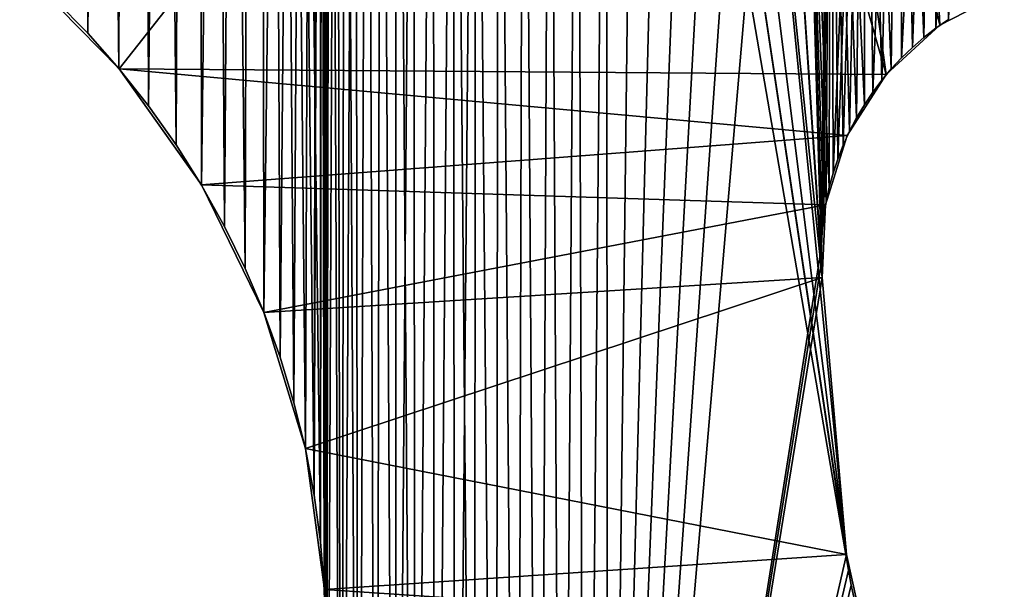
# Model space of a CAD drawing. Header units: millimetres. Extents: x -105 to 105, y -91 to 91.
# Tile 252 of 656: x -91.69 to -86.38, y 62.85 to 65.92. Entities that reach past the tile are written whole.
import ezdxf

# ---------------------------------------------------------------- set-up
doc = ezdxf.new("R2010")
doc.units = ezdxf.units.MM
doc.header["$LTSCALE"] = 22.850203
for name, color, linetype in [('717', 7, 'CONTINUOUS'), ('718', 7, 'CONTINUOUS'), ('743', 7, 'CONTINUOUS'), ('758', 7, 'CONTINUOUS'), ('760', 7, 'CONTINUOUS'), ('761', 7, 'CONTINUOUS'), ('823', 7, 'CONTINUOUS')]:
    doc.layers.add(name, color=color, linetype=linetype)

msp = doc.modelspace()

# ---------------------------------------------------------------- linework, layer by layer
at = {"layer": '717', "linetype": 'CONTINUOUS'}
for points in [[(-90.7432, 89.9018, 7.5), (-90.4709, 64.5822, 7.5), (-90.4018, 90.0474, 7.5), (-90.7432, 89.9018, 7.5)], [(-90.4709, 64.5822, 7.5), (-90.3712, 64.3468, 7.5), (-90.4018, 90.0474, 7.5), (-90.4709, 64.5822, 7.5)], [(-90.0653, 63.1093, 7.5), (-90.0627, 72.6348, 7.5), (-90.4018, 90.0474, 7.5), (-90.0653, 63.1093, 7.5)], [(-90.0992, 63.3613, 7.5), (-90.0653, 63.1093, 7.5), (-90.4018, 90.0474, 7.5), (-90.0992, 63.3613, 7.5)], [(-90.1468, 63.6101, 7.5), (-90.0992, 63.3613, 7.5), (-90.4018, 90.0474, 7.5), (-90.1468, 63.6101, 7.5)], [(-90.2084, 63.8586, 7.5), (-90.1468, 63.6101, 7.5), (-90.4018, 90.0474, 7.5), (-90.2084, 63.8586, 7.5)], [(-90.2834, 64.1049, 7.5), (-90.2084, 63.8586, 7.5), (-90.4018, 90.0474, 7.5), (-90.2834, 64.1049, 7.5)], [(-90.3712, 64.3468, 7.5), (-90.2834, 64.1049, 7.5), (-90.4018, 90.0474, 7.5), (-90.3712, 64.3468, 7.5)], [(-91.076, 89.7396, 7.5), (-90.8437, 65.2489, 7.5), (-90.7432, 89.9018, 7.5), (-91.076, 89.7396, 7.5)], [(-90.8437, 65.2489, 7.5), (-90.7065, 65.0318, 7.5), (-90.7432, 89.9018, 7.5), (-90.8437, 65.2489, 7.5)], [(-90.5821, 64.8096, 7.5), (-90.4709, 64.5822, 7.5), (-90.7432, 89.9018, 7.5), (-90.5821, 64.8096, 7.5)], [(-90.7065, 65.0318, 7.5), (-90.5821, 64.8096, 7.5), (-90.7432, 89.9018, 7.5), (-90.7065, 65.0318, 7.5)], [(-91.4011, 89.5604, 7.5), (-91.1515, 65.6607, 7.5), (-91.076, 89.7396, 7.5), (-91.4011, 89.5604, 7.5)], [(-91.1515, 65.6607, 7.5), (-90.9924, 65.4591, 7.5), (-91.076, 89.7396, 7.5), (-91.1515, 65.6607, 7.5)], [(-90.9924, 65.4591, 7.5), (-90.8437, 65.2489, 7.5), (-91.076, 89.7396, 7.5), (-90.9924, 65.4591, 7.5)], [(-91.4971, 66.0324, 7.5), (-91.3197, 65.8519, 7.5), (-91.4011, 89.5604, 7.5), (-91.4971, 66.0324, 7.5)], [(-91.3197, 65.8519, 7.5), (-91.1515, 65.6607, 7.5), (-91.4011, 89.5604, 7.5), (-91.3197, 65.8519, 7.5)], [(-90.0448, 62.8536, 7.5), (-90.0627, 72.6348, 7.5), (-90.0653, 63.1093, 7.5), (-90.0448, 62.8536, 7.5)], [(-90.056, 72.4395, 7.5), (-90.0627, 72.6348, 7.5), (-90.0448, 62.8536, 7.5), (-90.056, 72.4395, 7.5)], [(-90.0397, 72.2478, 7.5), (-90.056, 72.4395, 7.5), (-90.0448, 62.8536, 7.5), (-90.0397, 72.2478, 7.5)], [(-90.0376, 62.5961, 7.5), (-90.0397, 72.2478, 7.5), (-90.0448, 62.8536, 7.5), (-90.0376, 62.5961, 7.5)], [(-90.0138, 72.0595, 7.5), (-90.0397, 72.2478, 7.5), (-90.0376, 62.5961, 7.5), (-90.0138, 72.0595, 7.5)], [(-89.9523, 58.0235, 7.5), (-90.0138, 72.0595, 7.5), (-90.0376, 62.5961, 7.5), (-89.9523, 58.0235, 7.5)], [(-89.9784, 71.8748, 7.5), (-90.0138, 72.0595, 7.5), (-89.9523, 58.0235, 7.5), (-89.9784, 71.8748, 7.5)], [(-89.9335, 71.6934, 7.5), (-89.9784, 71.8748, 7.5), (-89.9523, 58.0235, 7.5), (-89.9335, 71.6934, 7.5)], [(-89.86, 57.9421, 7.5), (-89.9335, 71.6934, 7.5), (-89.9523, 58.0235, 7.5), (-89.86, 57.9421, 7.5)], [(-89.879, 71.5156, 7.5), (-89.9335, 71.6934, 7.5), (-89.86, 57.9421, 7.5), (-89.879, 71.5156, 7.5)], [(-89.8146, 71.3408, 7.5), (-89.879, 71.5156, 7.5), (-89.86, 57.9421, 7.5), (-89.8146, 71.3408, 7.5)], [(-89.7629, 57.8652, 7.5), (-89.8146, 71.3408, 7.5), (-89.86, 57.9421, 7.5), (-89.7629, 57.8652, 7.5)], [(-89.7397, 71.1676, 7.5), (-89.8146, 71.3408, 7.5), (-89.7629, 57.8652, 7.5), (-89.7397, 71.1676, 7.5)], [(-89.6618, 57.7934, 7.5), (-89.7397, 71.1676, 7.5), (-89.7629, 57.8652, 7.5), (-89.6618, 57.7934, 7.5)], [(-89.6546, 70.9969, 7.5), (-89.7397, 71.1676, 7.5), (-89.6618, 57.7934, 7.5), (-89.6546, 70.9969, 7.5)], [(-89.5576, 57.7273, 7.5), (-89.6546, 70.9969, 7.5), (-89.6618, 57.7934, 7.5), (-89.5576, 57.7273, 7.5)], [(-89.5604, 70.8304, 7.5), (-89.6546, 70.9969, 7.5), (-89.5576, 57.7273, 7.5), (-89.5604, 70.8304, 7.5)], [(-89.4578, 70.6693, 7.5), (-89.5604, 70.8304, 7.5), (-89.5576, 57.7273, 7.5), (-89.4578, 70.6693, 7.5)], [(-89.4511, 57.6674, 7.5), (-89.4578, 70.6693, 7.5), (-89.5576, 57.7273, 7.5), (-89.4511, 57.6674, 7.5)], [(-89.3476, 70.5151, 7.5), (-89.4578, 70.6693, 7.5), (-89.4511, 57.6674, 7.5), (-89.3476, 70.5151, 7.5)], [(-89.3432, 57.6144, 7.5), (-89.3476, 70.5151, 7.5), (-89.4511, 57.6674, 7.5), (-89.3432, 57.6144, 7.5)], [(-89.2306, 70.3692, 7.5), (-89.3476, 70.5151, 7.5), (-89.233, 57.5679, 7.5), (-89.2306, 70.3692, 7.5)], [(-89.233, 57.5679, 7.5), (-89.3476, 70.5151, 7.5), (-89.3432, 57.6144, 7.5), (-89.233, 57.5679, 7.5)], [(-89.1201, 57.5272, 7.5), (-89.2306, 70.3692, 7.5), (-89.233, 57.5679, 7.5), (-89.1201, 57.5272, 7.5)], [(-89.105, 70.2298, 7.5), (-89.2306, 70.3692, 7.5), (-89.1201, 57.5272, 7.5), (-89.105, 70.2298, 7.5)], [(-89.0044, 57.4925, 7.5), (-89.105, 70.2298, 7.5), (-89.1201, 57.5272, 7.5), (-89.0044, 57.4925, 7.5)], [(-88.9704, 70.0958, 7.5), (-89.105, 70.2298, 7.5), (-89.0044, 57.4925, 7.5), (-88.9704, 70.0958, 7.5)], [(-88.8859, 57.4637, 7.5), (-88.9704, 70.0958, 7.5), (-89.0044, 57.4925, 7.5), (-88.8859, 57.4637, 7.5)], [(-88.828, 69.9682, 7.5), (-88.9704, 70.0958, 7.5), (-88.8859, 57.4637, 7.5), (-88.828, 69.9682, 7.5)], [(-88.7647, 57.4408, 7.5), (-88.828, 69.9682, 7.5), (-88.8859, 57.4637, 7.5), (-88.7647, 57.4408, 7.5)], [(-88.679, 69.8483, 7.5), (-88.828, 69.9682, 7.5), (-88.7647, 57.4408, 7.5), (-88.679, 69.8483, 7.5)], [(-88.6406, 57.4238, 7.5), (-88.679, 69.8483, 7.5), (-88.7647, 57.4408, 7.5), (-88.6406, 57.4238, 7.5)], [(-88.5246, 69.7369, 7.5), (-88.679, 69.8483, 7.5), (-88.6406, 57.4238, 7.5), (-88.5246, 69.7369, 7.5)], [(-88.5138, 57.4128, 7.5), (-88.5246, 69.7369, 7.5), (-88.6406, 57.4238, 7.5), (-88.5138, 57.4128, 7.5)], [(-88.3662, 69.6352, 7.5), (-88.5246, 69.7369, 7.5), (-88.5138, 57.4128, 7.5), (-88.3662, 69.6352, 7.5)], [(-88.3662, 69.6352, 7.5), (-88.5138, 57.4128, 7.5), (-87.2185, 62.9564, 7.5), (-88.3662, 69.6352, 7.5)], [(-88.2037, 69.5435, 7.5), (-88.3662, 69.6352, 7.5), (-87.2185, 62.9564, 7.5), (-88.2037, 69.5435, 7.5)], [(-88.0342, 69.4599, 7.5), (-88.2037, 69.5435, 7.5), (-87.229, 63.0402, 7.5), (-88.0342, 69.4599, 7.5)], [(-87.229, 63.0402, 7.5), (-88.2037, 69.5435, 7.5), (-87.2185, 62.9564, 7.5), (-87.229, 63.0402, 7.5)], [(-87.8588, 69.3848, 7.5), (-88.0342, 69.4599, 7.5), (-87.229, 63.0402, 7.5), (-87.8588, 69.3848, 7.5)], [(-87.6791, 69.3188, 7.5), (-87.8588, 69.3848, 7.5), (-87.3598, 64.5345, 7.5), (-87.6791, 69.3188, 7.5)], [(-87.8588, 69.3848, 7.5), (-87.229, 63.0402, 7.5), (-87.3598, 64.5345, 7.5), (-87.8588, 69.3848, 7.5)], [(-87.4967, 69.2625, 7.5), (-87.6791, 69.3188, 7.5), (-87.3639, 64.6188, 7.5), (-87.4967, 69.2625, 7.5)], [(-87.3639, 64.6188, 7.5), (-87.6791, 69.3188, 7.5), (-87.3598, 64.5345, 7.5), (-87.3639, 64.6188, 7.5)], [(-87.3131, 69.2164, 7.5), (-87.4967, 69.2625, 7.5), (-87.3226, 65.0208, 7.5), (-87.3131, 69.2164, 7.5)], [(-87.3226, 65.0208, 7.5), (-87.4967, 69.2625, 7.5), (-87.3391, 64.9431, 7.5), (-87.3226, 65.0208, 7.5)], [(-87.3391, 64.9431, 7.5), (-87.4967, 69.2625, 7.5), (-87.3516, 64.8639, 7.5), (-87.3391, 64.9431, 7.5)], [(-87.3516, 64.8639, 7.5), (-87.4967, 69.2625, 7.5), (-87.3598, 64.7835, 7.5), (-87.3516, 64.8639, 7.5)], [(-87.3598, 64.7835, 7.5), (-87.4967, 69.2625, 7.5), (-87.364, 64.7018, 7.5), (-87.3598, 64.7835, 7.5)], [(-87.364, 64.7018, 7.5), (-87.4967, 69.2625, 7.5), (-87.3639, 64.6188, 7.5), (-87.364, 64.7018, 7.5)], [(-87.3019, 65.0973, 7.5), (-87.3131, 69.2164, 7.5), (-87.3226, 65.0208, 7.5), (-87.3019, 65.0973, 7.5)], [(-87.1297, 69.181, 7.5), (-87.3131, 69.2164, 7.5), (-87.1331, 65.466, 7.5), (-87.1297, 69.181, 7.5)], [(-87.1331, 65.466, 7.5), (-87.3131, 69.2164, 7.5), (-87.1749, 65.3953, 7.5), (-87.1331, 65.466, 7.5)], [(-87.1749, 65.3953, 7.5), (-87.3131, 69.2164, 7.5), (-87.213, 65.3225, 7.5), (-87.1749, 65.3953, 7.5)], [(-87.213, 65.3225, 7.5), (-87.3131, 69.2164, 7.5), (-87.2471, 65.2481, 7.5), (-87.213, 65.3225, 7.5)], [(-87.2471, 65.2481, 7.5), (-87.3131, 69.2164, 7.5), (-87.2768, 65.1729, 7.5), (-87.2471, 65.2481, 7.5)], [(-87.2768, 65.1729, 7.5), (-87.3131, 69.2164, 7.5), (-87.3019, 65.0973, 7.5), (-87.2768, 65.1729, 7.5)], [(-87.0879, 65.5339, 7.5), (-87.1297, 69.181, 7.5), (-87.1331, 65.466, 7.5), (-87.0879, 65.5339, 7.5)], [(-86.9435, 69.156, 7.5), (-87.1297, 69.181, 7.5), (-86.9885, 65.6595, 7.5), (-86.9435, 69.156, 7.5)], [(-86.9885, 65.6595, 7.5), (-87.1297, 69.181, 7.5), (-87.0397, 65.5985, 7.5), (-86.9885, 65.6595, 7.5)], [(-87.0397, 65.5985, 7.5), (-87.1297, 69.181, 7.5), (-87.0879, 65.5339, 7.5), (-87.0397, 65.5985, 7.5)], [(-86.9333, 65.7182, 7.5), (-86.9435, 69.156, 7.5), (-86.9885, 65.6595, 7.5), (-86.9333, 65.7182, 7.5)], [(-86.7539, 69.141, 7.5), (-86.9435, 69.156, 7.5), (-86.8119, 65.8279, 7.5), (-86.7539, 69.141, 7.5)], [(-86.8119, 65.8279, 7.5), (-86.9435, 69.156, 7.5), (-86.8742, 65.7745, 7.5), (-86.8119, 65.8279, 7.5)], [(-86.8742, 65.7745, 7.5), (-86.9435, 69.156, 7.5), (-86.9333, 65.7182, 7.5), (-86.8742, 65.7745, 7.5)], [(-86.7468, 65.8781, 7.5), (-86.7539, 69.141, 7.5), (-86.8119, 65.8279, 7.5), (-86.7468, 65.8781, 7.5)], [(-86.6795, 65.9246, 7.5), (-86.7539, 69.141, 7.5), (-86.7468, 65.8781, 7.5), (-86.6795, 65.9246, 7.5)], [(-87.2185, 62.9564, 7.5), (-88.5138, 57.4128, 7.5), (-87.2041, 62.8746, 7.5), (-87.2185, 62.9564, 7.5)], [(-87.2041, 62.8746, 7.5), (-88.5138, 57.4128, 7.5), (-87.1858, 62.7949, 7.5), (-87.2041, 62.8746, 7.5)]]:
    msp.add_3dface(points, dxfattribs=at)
at = {"layer": '718', "linetype": 'CONTINUOUS'}
for points in [[(-90.4018, 90.0474, 2.5), (-90.0526, 90.1761, 2.5), (-90.3712, 64.3468, 2.5), (-90.4018, 90.0474, 2.5)], [(-90.3712, 64.3468, 2.5), (-90.0526, 90.1761, 2.5), (-90.2834, 64.1049, 2.5), (-90.3712, 64.3468, 2.5)], [(-90.2834, 64.1049, 2.5), (-90.0526, 90.1761, 2.5), (-90.2084, 63.8586, 2.5), (-90.2834, 64.1049, 2.5)], [(-90.2084, 63.8586, 2.5), (-90.0526, 90.1761, 2.5), (-90.1468, 63.6101, 2.5), (-90.2084, 63.8586, 2.5)], [(-90.1468, 63.6101, 2.5), (-90.0526, 90.1761, 2.5), (-90.0992, 63.3613, 2.5), (-90.1468, 63.6101, 2.5)], [(-90.0526, 90.1761, 2.5), (-90.0627, 72.6348, 2.5), (-90.0992, 63.3613, 2.5), (-90.0526, 90.1761, 2.5)], [(-90.7432, 89.9018, 2.5), (-90.4018, 90.0474, 2.5), (-90.7065, 65.0318, 2.5), (-90.7432, 89.9018, 2.5)], [(-90.7065, 65.0318, 2.5), (-90.4018, 90.0474, 2.5), (-90.5821, 64.8096, 2.5), (-90.7065, 65.0318, 2.5)], [(-90.5821, 64.8096, 2.5), (-90.4018, 90.0474, 2.5), (-90.4709, 64.5822, 2.5), (-90.5821, 64.8096, 2.5)], [(-90.4709, 64.5822, 2.5), (-90.4018, 90.0474, 2.5), (-90.3712, 64.3468, 2.5), (-90.4709, 64.5822, 2.5)], [(-91.076, 89.7396, 2.5), (-90.7432, 89.9018, 2.5), (-90.9924, 65.4591, 2.5), (-91.076, 89.7396, 2.5)], [(-90.9924, 65.4591, 2.5), (-90.7432, 89.9018, 2.5), (-90.8437, 65.2489, 2.5), (-90.9924, 65.4591, 2.5)], [(-90.8437, 65.2489, 2.5), (-90.7432, 89.9018, 2.5), (-90.7065, 65.0318, 2.5), (-90.8437, 65.2489, 2.5)], [(-91.4011, 89.5604, 2.5), (-91.076, 89.7396, 2.5), (-91.3197, 65.8519, 2.5), (-91.4011, 89.5604, 2.5)], [(-91.3197, 65.8519, 2.5), (-91.076, 89.7396, 2.5), (-91.1515, 65.6607, 2.5), (-91.3197, 65.8519, 2.5)], [(-91.1515, 65.6607, 2.5), (-91.076, 89.7396, 2.5), (-90.9924, 65.4591, 2.5), (-91.1515, 65.6607, 2.5)], [(-91.4971, 66.0324, 2.5), (-91.4011, 89.5604, 2.5), (-91.3197, 65.8519, 2.5), (-91.4971, 66.0324, 2.5)], [(-90.0992, 63.3613, 2.5), (-90.0627, 72.6348, 2.5), (-90.0653, 63.1093, 2.5), (-90.0992, 63.3613, 2.5)], [(-90.0627, 72.6348, 2.5), (-90.056, 72.4395, 2.5), (-90.0653, 63.1093, 2.5), (-90.0627, 72.6348, 2.5)], [(-90.0653, 63.1093, 2.5), (-90.056, 72.4395, 2.5), (-90.0448, 62.8536, 2.5), (-90.0653, 63.1093, 2.5)], [(-90.056, 72.4395, 2.5), (-90.0397, 72.2478, 2.5), (-90.0448, 62.8536, 2.5), (-90.056, 72.4395, 2.5)], [(-90.0448, 62.8536, 2.5), (-90.0397, 72.2478, 2.5), (-90.0376, 62.5961, 2.5), (-90.0448, 62.8536, 2.5)], [(-90.0397, 72.2478, 2.5), (-90.0138, 72.0595, 2.5), (-90.0376, 62.5961, 2.5), (-90.0397, 72.2478, 2.5)], [(-90.0138, 72.0595, 2.5), (-89.9784, 71.8748, 2.5), (-90.0389, 58.1086, 2.5), (-90.0138, 72.0595, 2.5)], [(-90.0376, 62.5961, 2.5), (-90.0138, 72.0595, 2.5), (-90.0389, 58.1086, 2.5), (-90.0376, 62.5961, 2.5)], [(-90.0389, 58.1086, 2.5), (-89.9784, 71.8748, 2.5), (-89.9523, 58.0235, 2.5), (-90.0389, 58.1086, 2.5)], [(-89.9784, 71.8748, 2.5), (-89.9335, 71.6934, 2.5), (-89.9523, 58.0235, 2.5), (-89.9784, 71.8748, 2.5)], [(-89.9335, 71.6934, 2.5), (-89.879, 71.5156, 2.5), (-89.9523, 58.0235, 2.5), (-89.9335, 71.6934, 2.5)], [(-89.9523, 58.0235, 2.5), (-89.879, 71.5156, 2.5), (-89.86, 57.9421, 2.5), (-89.9523, 58.0235, 2.5)], [(-89.879, 71.5156, 2.5), (-89.8146, 71.3408, 2.5), (-89.86, 57.9421, 2.5), (-89.879, 71.5156, 2.5)], [(-89.86, 57.9421, 2.5), (-89.8146, 71.3408, 2.5), (-89.7629, 57.8652, 2.5), (-89.86, 57.9421, 2.5)], [(-89.8146, 71.3408, 2.5), (-89.7397, 71.1676, 2.5), (-89.7629, 57.8652, 2.5), (-89.8146, 71.3408, 2.5)], [(-89.7629, 57.8652, 2.5), (-89.7397, 71.1676, 2.5), (-89.6618, 57.7934, 2.5), (-89.7629, 57.8652, 2.5)], [(-89.7397, 71.1676, 2.5), (-89.6546, 70.9969, 2.5), (-89.6618, 57.7934, 2.5), (-89.7397, 71.1676, 2.5)], [(-89.6546, 70.9969, 2.5), (-89.5604, 70.8304, 2.5), (-89.6618, 57.7934, 2.5), (-89.6546, 70.9969, 2.5)], [(-89.6618, 57.7934, 2.5), (-89.5604, 70.8304, 2.5), (-89.5576, 57.7273, 2.5), (-89.6618, 57.7934, 2.5)], [(-89.5604, 70.8304, 2.5), (-89.4578, 70.6693, 2.5), (-89.5576, 57.7273, 2.5), (-89.5604, 70.8304, 2.5)], [(-89.5576, 57.7273, 2.5), (-89.4578, 70.6693, 2.5), (-89.4511, 57.6674, 2.5), (-89.5576, 57.7273, 2.5)], [(-89.4578, 70.6693, 2.5), (-89.3476, 70.5151, 2.5), (-89.4511, 57.6674, 2.5), (-89.4578, 70.6693, 2.5)], [(-89.4511, 57.6674, 2.5), (-89.3476, 70.5151, 2.5), (-89.3432, 57.6144, 2.5), (-89.4511, 57.6674, 2.5)], [(-89.3476, 70.5151, 2.5), (-89.2306, 70.3692, 2.5), (-89.3432, 57.6144, 2.5), (-89.3476, 70.5151, 2.5)], [(-89.3432, 57.6144, 2.5), (-89.2306, 70.3692, 2.5), (-89.233, 57.5679, 2.5), (-89.3432, 57.6144, 2.5)], [(-89.233, 57.5679, 2.5), (-89.2306, 70.3692, 2.5), (-89.1201, 57.5272, 2.5), (-89.233, 57.5679, 2.5)], [(-89.2306, 70.3692, 2.5), (-89.105, 70.2298, 2.5), (-89.1201, 57.5272, 2.5), (-89.2306, 70.3692, 2.5)], [(-89.1201, 57.5272, 2.5), (-89.105, 70.2298, 2.5), (-89.0044, 57.4925, 2.5), (-89.1201, 57.5272, 2.5)], [(-89.105, 70.2298, 2.5), (-88.9704, 70.0958, 2.5), (-89.0044, 57.4925, 2.5), (-89.105, 70.2298, 2.5)], [(-89.0044, 57.4925, 2.5), (-88.9704, 70.0958, 2.5), (-88.8859, 57.4637, 2.5), (-89.0044, 57.4925, 2.5)], [(-88.9704, 70.0958, 2.5), (-88.828, 69.9682, 2.5), (-88.8859, 57.4637, 2.5), (-88.9704, 70.0958, 2.5)], [(-88.8859, 57.4637, 2.5), (-88.828, 69.9682, 2.5), (-88.7647, 57.4408, 2.5), (-88.8859, 57.4637, 2.5)], [(-88.828, 69.9682, 2.5), (-88.679, 69.8483, 2.5), (-88.7647, 57.4408, 2.5), (-88.828, 69.9682, 2.5)], [(-88.7647, 57.4408, 2.5), (-88.679, 69.8483, 2.5), (-88.6406, 57.4238, 2.5), (-88.7647, 57.4408, 2.5)], [(-88.679, 69.8483, 2.5), (-88.5246, 69.7369, 2.5), (-88.6406, 57.4238, 2.5), (-88.679, 69.8483, 2.5)], [(-88.6406, 57.4238, 2.5), (-88.5246, 69.7369, 2.5), (-88.5138, 57.4128, 2.5), (-88.6406, 57.4238, 2.5)], [(-88.5246, 69.7369, 2.5), (-88.3662, 69.6352, 2.5), (-88.5138, 57.4128, 2.5), (-88.5246, 69.7369, 2.5)], [(-88.3662, 69.6352, 2.5), (-88.2037, 69.5435, 2.5), (-88.5138, 57.4128, 2.5), (-88.3662, 69.6352, 2.5)], [(-88.2037, 69.5435, 2.5), (-88.0342, 69.4599, 2.5), (-88.5138, 57.4128, 2.5), (-88.2037, 69.5435, 2.5)], [(-88.0342, 69.4599, 2.5), (-87.8588, 69.3848, 2.5), (-88.5138, 57.4128, 2.5), (-88.0342, 69.4599, 2.5)], [(-87.8588, 69.3848, 2.5), (-87.6791, 69.3188, 2.5), (-88.5138, 57.4128, 2.5), (-87.8588, 69.3848, 2.5)], [(-87.6791, 69.3188, 2.5), (-87.4967, 69.2625, 2.5), (-88.5138, 57.4128, 2.5), (-87.6791, 69.3188, 2.5)], [(-88.5138, 57.4128, 2.5), (-87.4967, 69.2625, 2.5), (-87.364, 64.7018, 2.5), (-88.5138, 57.4128, 2.5)], [(-87.4967, 69.2625, 2.5), (-87.3131, 69.2164, 2.5), (-87.364, 64.7018, 2.5), (-87.4967, 69.2625, 2.5)], [(-87.364, 64.7018, 2.5), (-87.3131, 69.2164, 2.5), (-87.3598, 64.7835, 2.5), (-87.364, 64.7018, 2.5)], [(-87.3598, 64.7835, 2.5), (-87.3131, 69.2164, 2.5), (-87.3516, 64.8639, 2.5), (-87.3598, 64.7835, 2.5)], [(-87.3516, 64.8639, 2.5), (-87.3131, 69.2164, 2.5), (-87.3391, 64.9431, 2.5), (-87.3516, 64.8639, 2.5)], [(-87.3391, 64.9431, 2.5), (-87.3131, 69.2164, 2.5), (-87.3226, 65.0208, 2.5), (-87.3391, 64.9431, 2.5)], [(-87.3226, 65.0208, 2.5), (-87.3131, 69.2164, 2.5), (-87.3019, 65.0973, 2.5), (-87.3226, 65.0208, 2.5)], [(-87.3131, 69.2164, 2.5), (-87.1297, 69.181, 2.5), (-87.3019, 65.0973, 2.5), (-87.3131, 69.2164, 2.5)], [(-87.3019, 65.0973, 2.5), (-87.1297, 69.181, 2.5), (-87.2768, 65.1729, 2.5), (-87.3019, 65.0973, 2.5)], [(-87.2768, 65.1729, 2.5), (-87.1297, 69.181, 2.5), (-87.2471, 65.2481, 2.5), (-87.2768, 65.1729, 2.5)], [(-87.2471, 65.2481, 2.5), (-87.1297, 69.181, 2.5), (-87.213, 65.3225, 2.5), (-87.2471, 65.2481, 2.5)], [(-87.213, 65.3225, 2.5), (-87.1297, 69.181, 2.5), (-87.1749, 65.3953, 2.5), (-87.213, 65.3225, 2.5)], [(-87.1749, 65.3953, 2.5), (-87.1297, 69.181, 2.5), (-87.1331, 65.466, 2.5), (-87.1749, 65.3953, 2.5)], [(-87.1331, 65.466, 2.5), (-87.1297, 69.181, 2.5), (-87.0879, 65.5339, 2.5), (-87.1331, 65.466, 2.5)], [(-87.1297, 69.181, 2.5), (-86.9435, 69.156, 2.5), (-87.0879, 65.5339, 2.5), (-87.1297, 69.181, 2.5)], [(-87.0879, 65.5339, 2.5), (-86.9435, 69.156, 2.5), (-87.0397, 65.5985, 2.5), (-87.0879, 65.5339, 2.5)], [(-87.0397, 65.5985, 2.5), (-86.9435, 69.156, 2.5), (-86.9885, 65.6595, 2.5), (-87.0397, 65.5985, 2.5)], [(-86.9885, 65.6595, 2.5), (-86.9435, 69.156, 2.5), (-86.9333, 65.7182, 2.5), (-86.9885, 65.6595, 2.5)], [(-86.9435, 69.156, 2.5), (-86.7539, 69.141, 2.5), (-86.9333, 65.7182, 2.5), (-86.9435, 69.156, 2.5)], [(-86.9333, 65.7182, 2.5), (-86.7539, 69.141, 2.5), (-86.8742, 65.7745, 2.5), (-86.9333, 65.7182, 2.5)], [(-86.8742, 65.7745, 2.5), (-86.7539, 69.141, 2.5), (-86.8119, 65.8279, 2.5), (-86.8742, 65.7745, 2.5)], [(-86.8119, 65.8279, 2.5), (-86.7539, 69.141, 2.5), (-86.7468, 65.8781, 2.5), (-86.8119, 65.8279, 2.5)], [(-86.7539, 69.141, 2.5), (-86.5627, 69.136, 2.5), (-86.7468, 65.8781, 2.5), (-86.7539, 69.141, 2.5)], [(-86.7468, 65.8781, 2.5), (-86.5627, 69.136, 2.5), (-86.6795, 65.9246, 2.5), (-86.7468, 65.8781, 2.5)], [(-87.3639, 64.6188, 2.5), (-88.5138, 57.4128, 2.5), (-87.364, 64.7018, 2.5), (-87.3639, 64.6188, 2.5)], [(-87.3598, 64.5345, 2.5), (-88.5138, 57.4128, 2.5), (-87.3639, 64.6188, 2.5), (-87.3598, 64.5345, 2.5)], [(-87.229, 63.0402, 2.5), (-88.5138, 57.4128, 2.5), (-87.3598, 64.5345, 2.5), (-87.229, 63.0402, 2.5)], [(-88.5138, 57.4128, 2.5), (-87.229, 63.0402, 2.5), (-87.2185, 62.9564, 2.5), (-88.5138, 57.4128, 2.5)], [(-87.2041, 62.8746, 2.5), (-88.5138, 57.4128, 2.5), (-87.2185, 62.9564, 2.5), (-87.2041, 62.8746, 2.5)], [(-87.1858, 62.7949, 2.5), (-88.5138, 57.4128, 2.5), (-87.2041, 62.8746, 2.5), (-87.1858, 62.7949, 2.5)]]:
    msp.add_3dface(points, dxfattribs=at)
at = {"layer": '743', "linetype": 'CONTINUOUS'}
for points in [[(-91.3197, 65.8519, 7.5), (-91.4971, 66.0324, 7.5), (-91.3197, 65.8519, 2.5), (-91.3197, 65.8519, 7.5)], [(-91.4971, 66.0324, 7.5), (-91.4971, 66.0324, 2.5), (-91.3197, 65.8519, 2.5), (-91.4971, 66.0324, 7.5)], [(-91.1515, 65.6607, 7.5), (-91.3197, 65.8519, 7.5), (-91.1515, 65.6607, 2.5), (-91.1515, 65.6607, 7.5)], [(-91.3197, 65.8519, 7.5), (-91.3197, 65.8519, 2.5), (-91.1515, 65.6607, 2.5), (-91.3197, 65.8519, 7.5)], [(-90.9924, 65.4591, 7.5), (-91.1515, 65.6607, 7.5), (-90.9924, 65.4591, 2.5), (-90.9924, 65.4591, 7.5)], [(-91.1515, 65.6607, 7.5), (-91.1515, 65.6607, 2.5), (-90.9924, 65.4591, 2.5), (-91.1515, 65.6607, 7.5)], [(-90.8437, 65.2489, 7.5), (-90.9924, 65.4591, 7.5), (-90.8437, 65.2489, 2.5), (-90.8437, 65.2489, 7.5)], [(-90.9924, 65.4591, 7.5), (-90.9924, 65.4591, 2.5), (-90.8437, 65.2489, 2.5), (-90.9924, 65.4591, 7.5)], [(-90.7065, 65.0318, 7.5), (-90.8437, 65.2489, 7.5), (-90.7065, 65.0318, 2.5), (-90.7065, 65.0318, 7.5)], [(-90.8437, 65.2489, 7.5), (-90.8437, 65.2489, 2.5), (-90.7065, 65.0318, 2.5), (-90.8437, 65.2489, 7.5)], [(-90.5821, 64.8096, 7.5), (-90.7065, 65.0318, 7.5), (-90.5821, 64.8096, 2.5), (-90.5821, 64.8096, 7.5)], [(-90.7065, 65.0318, 7.5), (-90.7065, 65.0318, 2.5), (-90.5821, 64.8096, 2.5), (-90.7065, 65.0318, 7.5)], [(-90.4709, 64.5822, 7.5), (-90.5821, 64.8096, 7.5), (-90.4709, 64.5822, 2.5), (-90.4709, 64.5822, 7.5)], [(-90.5821, 64.8096, 7.5), (-90.5821, 64.8096, 2.5), (-90.4709, 64.5822, 2.5), (-90.5821, 64.8096, 7.5)], [(-90.3712, 64.3468, 7.5), (-90.4709, 64.5822, 7.5), (-90.3712, 64.3468, 2.5), (-90.3712, 64.3468, 7.5)], [(-90.4709, 64.5822, 7.5), (-90.4709, 64.5822, 2.5), (-90.3712, 64.3468, 2.5), (-90.4709, 64.5822, 7.5)], [(-90.2834, 64.1049, 7.5), (-90.3712, 64.3468, 7.5), (-90.2834, 64.1049, 2.5), (-90.2834, 64.1049, 7.5)], [(-90.3712, 64.3468, 7.5), (-90.3712, 64.3468, 2.5), (-90.2834, 64.1049, 2.5), (-90.3712, 64.3468, 7.5)], [(-90.2084, 63.8586, 7.5), (-90.2834, 64.1049, 7.5), (-90.2084, 63.8586, 2.5), (-90.2084, 63.8586, 7.5)], [(-90.2834, 64.1049, 7.5), (-90.2834, 64.1049, 2.5), (-90.2084, 63.8586, 2.5), (-90.2834, 64.1049, 7.5)], [(-90.1468, 63.6101, 7.5), (-90.2084, 63.8586, 7.5), (-90.1468, 63.6101, 2.5), (-90.1468, 63.6101, 7.5)], [(-90.2084, 63.8586, 7.5), (-90.2084, 63.8586, 2.5), (-90.1468, 63.6101, 2.5), (-90.2084, 63.8586, 7.5)], [(-90.0992, 63.3613, 7.5), (-90.1468, 63.6101, 7.5), (-90.0992, 63.3613, 2.5), (-90.0992, 63.3613, 7.5)], [(-90.1468, 63.6101, 7.5), (-90.1468, 63.6101, 2.5), (-90.0992, 63.3613, 2.5), (-90.1468, 63.6101, 7.5)], [(-90.0653, 63.1093, 7.5), (-90.0992, 63.3613, 7.5), (-90.0653, 63.1093, 2.5), (-90.0653, 63.1093, 7.5)], [(-90.0992, 63.3613, 7.5), (-90.0992, 63.3613, 2.5), (-90.0653, 63.1093, 2.5), (-90.0992, 63.3613, 7.5)], [(-90.0448, 62.8536, 7.5), (-90.0653, 63.1093, 7.5), (-90.0448, 62.8536, 2.5), (-90.0448, 62.8536, 7.5)], [(-90.0653, 63.1093, 7.5), (-90.0653, 63.1093, 2.5), (-90.0448, 62.8536, 2.5), (-90.0653, 63.1093, 7.5)], [(-90.0376, 62.5961, 7.5), (-90.0448, 62.8536, 7.5), (-90.0376, 62.5961, 2.5), (-90.0376, 62.5961, 7.5)], [(-90.0448, 62.8536, 7.5), (-90.0448, 62.8536, 2.5), (-90.0376, 62.5961, 2.5), (-90.0448, 62.8536, 7.5)]]:
    msp.add_3dface(points, dxfattribs=at)
at = {"layer": '758', "linetype": 'CONTINUOUS'}
for points in [[(-87.229, 63.0402, 7.5), (-87.2185, 62.9564, 7.5), (-87.229, 63.0402, 2.5), (-87.229, 63.0402, 7.5)], [(-87.229, 63.0402, 2.5), (-87.2185, 62.9564, 7.5), (-87.2185, 62.9564, 2.5), (-87.229, 63.0402, 2.5)], [(-87.2185, 62.9564, 7.5), (-87.2041, 62.8746, 7.5), (-87.2185, 62.9564, 2.5), (-87.2185, 62.9564, 7.5)], [(-87.2041, 62.8746, 7.5), (-87.2041, 62.8746, 2.5), (-87.2185, 62.9564, 2.5), (-87.2041, 62.8746, 7.5)], [(-87.2041, 62.8746, 7.5), (-87.1858, 62.7949, 7.5), (-87.2041, 62.8746, 2.5), (-87.2041, 62.8746, 7.5)], [(-87.1858, 62.7949, 7.5), (-87.1858, 62.7949, 2.5), (-87.2041, 62.8746, 2.5), (-87.1858, 62.7949, 7.5)]]:
    msp.add_3dface(points, dxfattribs=at)
at = {"layer": '760', "linetype": 'CONTINUOUS'}
for points in [[(-86.7468, 65.8781, 7.5), (-86.8119, 65.8279, 7.5), (-86.7468, 65.8781, 2.5), (-86.7468, 65.8781, 7.5)], [(-86.8119, 65.8279, 7.5), (-86.8119, 65.8279, 2.5), (-86.7468, 65.8781, 2.5), (-86.8119, 65.8279, 7.5)], [(-86.6795, 65.9246, 7.5), (-86.7468, 65.8781, 7.5), (-86.6795, 65.9246, 2.5), (-86.6795, 65.9246, 7.5)], [(-86.7468, 65.8781, 7.5), (-86.7468, 65.8781, 2.5), (-86.6795, 65.9246, 2.5), (-86.7468, 65.8781, 7.5)], [(-86.8119, 65.8279, 7.5), (-86.8742, 65.7745, 7.5), (-86.8119, 65.8279, 2.5), (-86.8119, 65.8279, 7.5)], [(-86.8742, 65.7745, 7.5), (-86.8742, 65.7745, 2.5), (-86.8119, 65.8279, 2.5), (-86.8742, 65.7745, 7.5)], [(-86.8742, 65.7745, 7.5), (-86.9333, 65.7182, 7.5), (-86.8742, 65.7745, 2.5), (-86.8742, 65.7745, 7.5)], [(-86.9333, 65.7182, 7.5), (-86.9333, 65.7182, 2.5), (-86.8742, 65.7745, 2.5), (-86.9333, 65.7182, 7.5)], [(-86.9333, 65.7182, 7.5), (-86.9885, 65.6595, 7.5), (-86.9333, 65.7182, 2.5), (-86.9333, 65.7182, 7.5)], [(-86.9885, 65.6595, 7.5), (-86.9885, 65.6595, 2.5), (-86.9333, 65.7182, 2.5), (-86.9885, 65.6595, 7.5)], [(-86.9885, 65.6595, 7.5), (-87.0397, 65.5985, 7.5), (-86.9885, 65.6595, 2.5), (-86.9885, 65.6595, 7.5)], [(-87.0397, 65.5985, 7.5), (-87.0397, 65.5985, 2.5), (-86.9885, 65.6595, 2.5), (-87.0397, 65.5985, 7.5)], [(-87.0397, 65.5985, 7.5), (-87.0879, 65.5339, 7.5), (-87.0397, 65.5985, 2.5), (-87.0397, 65.5985, 7.5)], [(-87.0879, 65.5339, 7.5), (-87.0879, 65.5339, 2.5), (-87.0397, 65.5985, 2.5), (-87.0879, 65.5339, 7.5)], [(-87.0879, 65.5339, 7.5), (-87.1331, 65.466, 7.5), (-87.0879, 65.5339, 2.5), (-87.0879, 65.5339, 7.5)], [(-87.1331, 65.466, 7.5), (-87.1331, 65.466, 2.5), (-87.0879, 65.5339, 2.5), (-87.1331, 65.466, 7.5)], [(-87.1331, 65.466, 7.5), (-87.1749, 65.3953, 7.5), (-87.1331, 65.466, 2.5), (-87.1331, 65.466, 7.5)], [(-87.1749, 65.3953, 7.5), (-87.1749, 65.3953, 2.5), (-87.1331, 65.466, 2.5), (-87.1749, 65.3953, 7.5)], [(-87.1749, 65.3953, 7.5), (-87.213, 65.3225, 7.5), (-87.1749, 65.3953, 2.5), (-87.1749, 65.3953, 7.5)], [(-87.213, 65.3225, 7.5), (-87.213, 65.3225, 2.5), (-87.1749, 65.3953, 2.5), (-87.213, 65.3225, 7.5)], [(-87.213, 65.3225, 7.5), (-87.2471, 65.2481, 7.5), (-87.213, 65.3225, 2.5), (-87.213, 65.3225, 7.5)], [(-87.2471, 65.2481, 7.5), (-87.2471, 65.2481, 2.5), (-87.213, 65.3225, 2.5), (-87.2471, 65.2481, 7.5)], [(-87.2471, 65.2481, 7.5), (-87.2768, 65.1729, 7.5), (-87.2471, 65.2481, 2.5), (-87.2471, 65.2481, 7.5)], [(-87.2768, 65.1729, 7.5), (-87.2768, 65.1729, 2.5), (-87.2471, 65.2481, 2.5), (-87.2768, 65.1729, 7.5)], [(-87.2768, 65.1729, 7.5), (-87.3019, 65.0973, 7.5), (-87.2768, 65.1729, 2.5), (-87.2768, 65.1729, 7.5)], [(-87.3019, 65.0973, 7.5), (-87.3019, 65.0973, 2.5), (-87.2768, 65.1729, 2.5), (-87.3019, 65.0973, 7.5)], [(-87.3019, 65.0973, 7.5), (-87.3226, 65.0208, 7.5), (-87.3019, 65.0973, 2.5), (-87.3019, 65.0973, 7.5)], [(-87.3226, 65.0208, 7.5), (-87.3226, 65.0208, 2.5), (-87.3019, 65.0973, 2.5), (-87.3226, 65.0208, 7.5)], [(-87.3226, 65.0208, 7.5), (-87.3391, 64.9431, 7.5), (-87.3226, 65.0208, 2.5), (-87.3226, 65.0208, 7.5)], [(-87.3391, 64.9431, 7.5), (-87.3391, 64.9431, 2.5), (-87.3226, 65.0208, 2.5), (-87.3391, 64.9431, 7.5)], [(-87.3391, 64.9431, 7.5), (-87.3516, 64.8639, 7.5), (-87.3391, 64.9431, 2.5), (-87.3391, 64.9431, 7.5)], [(-87.3516, 64.8639, 7.5), (-87.3516, 64.8639, 2.5), (-87.3391, 64.9431, 2.5), (-87.3516, 64.8639, 7.5)], [(-87.3516, 64.8639, 7.5), (-87.3598, 64.7835, 7.5), (-87.3516, 64.8639, 2.5), (-87.3516, 64.8639, 7.5)], [(-87.3598, 64.7835, 7.5), (-87.3598, 64.7835, 2.5), (-87.3516, 64.8639, 2.5), (-87.3598, 64.7835, 7.5)], [(-87.3598, 64.7835, 7.5), (-87.364, 64.7018, 7.5), (-87.3598, 64.7835, 2.5), (-87.3598, 64.7835, 7.5)], [(-87.364, 64.7018, 7.5), (-87.364, 64.7018, 2.5), (-87.3598, 64.7835, 2.5), (-87.364, 64.7018, 7.5)], [(-87.364, 64.7018, 7.5), (-87.3639, 64.6188, 7.5), (-87.364, 64.7018, 2.5), (-87.364, 64.7018, 7.5)], [(-87.3639, 64.6188, 7.5), (-87.3639, 64.6188, 2.5), (-87.364, 64.7018, 2.5), (-87.3639, 64.6188, 7.5)], [(-87.3639, 64.6188, 7.5), (-87.3598, 64.5345, 7.5), (-87.3639, 64.6188, 2.5), (-87.3639, 64.6188, 7.5)], [(-87.3598, 64.5345, 7.5), (-87.3598, 64.5345, 2.5), (-87.3639, 64.6188, 2.5), (-87.3598, 64.5345, 7.5)]]:
    msp.add_3dface(points, dxfattribs=at)
at = {"layer": '761', "linetype": 'CONTINUOUS'}
for points in [[(-87.3598, 64.5345, 7.5), (-87.229, 63.0402, 7.5), (-87.229, 63.0402, 2.5), (-87.3598, 64.5345, 7.5)], [(-87.3598, 64.5345, 7.5), (-87.229, 63.0402, 2.5), (-87.3598, 64.5345, 2.5), (-87.3598, 64.5345, 7.5)]]:
    msp.add_3dface(points, dxfattribs=at)
at = {"layer": '823', "linetype": 'CONTINUOUS'}
for points in [[(-91.1499, 65.6594, 7.5), (-88.1228, 69.5017, 7.5), (-91.6869, 66.2064, 7.5), (-91.1499, 65.6594, 7.5)], [(-91.6869, 66.2064, 2.5), (-88.1228, 69.5017, 2.5), (-91.1499, 65.6594, 2.5), (-91.6869, 66.2064, 2.5)], [(-87.0146, 65.6294, 7.5), (-88.1228, 69.5017, 7.5), (-91.1499, 65.6594, 7.5), (-87.0146, 65.6294, 7.5)], [(-91.1499, 65.6594, 2.5), (-88.1228, 69.5017, 2.5), (-87.0146, 65.6294, 2.5), (-91.1499, 65.6594, 2.5)], [(-87.0146, 65.6294, 7.5), (-87.5206, 69.2684, 7.5), (-88.1228, 69.5017, 7.5), (-87.0146, 65.6294, 7.5)], [(-88.1228, 69.5017, 2.5), (-87.5206, 69.2684, 2.5), (-87.0146, 65.6294, 2.5), (-88.1228, 69.5017, 2.5)], [(-86.7259, 65.8939, 7.5), (-86.8857, 69.1497, 7.5), (-87.5206, 69.2684, 7.5), (-86.7259, 65.8939, 7.5)], [(-86.7259, 65.8939, 7.5), (-87.5206, 69.2684, 7.5), (-87.0146, 65.6294, 7.5), (-86.7259, 65.8939, 7.5)], [(-87.0146, 65.6294, 2.5), (-87.5206, 69.2684, 2.5), (-86.7259, 65.8939, 2.5), (-87.0146, 65.6294, 2.5)], [(-86.7259, 65.8939, 2.5), (-87.5206, 69.2684, 2.5), (-86.8857, 69.1497, 2.5), (-86.7259, 65.8939, 2.5)], [(-86.3785, 66.0747, 7.5), (-86.8857, 69.1497, 7.5), (-86.7259, 65.8939, 7.5), (-86.3785, 66.0747, 7.5)], [(-86.8857, 69.1497, 2.5), (-86.3785, 66.0747, 2.5), (-86.7259, 65.8939, 2.5), (-86.8857, 69.1497, 2.5)], [(-91.6869, 66.2064, 7.5), (-91.6869, 66.2064, 2.5), (-91.1499, 65.6594, 7.5), (-91.6869, 66.2064, 7.5)], [(-91.1499, 65.6594, 7.5), (-91.6869, 66.2064, 2.5), (-91.1499, 65.6594, 2.5), (-91.1499, 65.6594, 7.5)], [(-86.7259, 65.8939, 7.5), (-86.7259, 65.8939, 2.5), (-86.3785, 66.0747, 7.5), (-86.7259, 65.8939, 7.5)], [(-86.3785, 66.0747, 7.5), (-86.7259, 65.8939, 2.5), (-86.3785, 66.0747, 2.5), (-86.3785, 66.0747, 7.5)], [(-87.0146, 65.6294, 7.5), (-87.0146, 65.6294, 2.5), (-86.7259, 65.8939, 7.5), (-87.0146, 65.6294, 7.5)], [(-86.7259, 65.8939, 7.5), (-87.0146, 65.6294, 2.5), (-86.7259, 65.8939, 2.5), (-86.7259, 65.8939, 7.5)], [(-91.1499, 65.6594, 7.5), (-91.1499, 65.6594, 2.5), (-90.7071, 65.0337, 7.5), (-91.1499, 65.6594, 7.5)], [(-90.7071, 65.0337, 7.5), (-91.1499, 65.6594, 2.5), (-90.7071, 65.0337, 2.5), (-90.7071, 65.0337, 7.5)], [(-90.7071, 65.0337, 7.5), (-87.225, 65.2991, 7.5), (-91.1499, 65.6594, 7.5), (-90.7071, 65.0337, 7.5)], [(-91.1499, 65.6594, 7.5), (-87.225, 65.2991, 7.5), (-87.0146, 65.6294, 7.5), (-91.1499, 65.6594, 7.5)], [(-91.1499, 65.6594, 2.5), (-87.0146, 65.6294, 2.5), (-87.225, 65.2991, 2.5), (-91.1499, 65.6594, 2.5)], [(-87.225, 65.2991, 2.5), (-90.7071, 65.0337, 2.5), (-91.1499, 65.6594, 2.5), (-87.225, 65.2991, 2.5)], [(-87.225, 65.2991, 7.5), (-87.225, 65.2991, 2.5), (-87.0146, 65.6294, 7.5), (-87.225, 65.2991, 7.5)], [(-87.0146, 65.6294, 7.5), (-87.225, 65.2991, 2.5), (-87.0146, 65.6294, 2.5), (-87.0146, 65.6294, 7.5)], [(-90.7071, 65.0337, 7.5), (-87.3427, 64.9257, 7.5), (-87.225, 65.2991, 7.5), (-90.7071, 65.0337, 7.5)], [(-87.3427, 64.9257, 2.5), (-90.7071, 65.0337, 2.5), (-87.225, 65.2991, 2.5), (-87.3427, 64.9257, 2.5)], [(-87.3427, 64.9257, 7.5), (-87.3427, 64.9257, 2.5), (-87.225, 65.2991, 7.5), (-87.3427, 64.9257, 7.5)], [(-87.225, 65.2991, 7.5), (-87.3427, 64.9257, 2.5), (-87.225, 65.2991, 2.5), (-87.225, 65.2991, 7.5)], [(-90.7071, 65.0337, 7.5), (-90.7071, 65.0337, 2.5), (-90.3699, 64.3454, 7.5), (-90.7071, 65.0337, 7.5)], [(-90.3699, 64.3454, 7.5), (-90.7071, 65.0337, 2.5), (-90.3699, 64.3454, 2.5), (-90.3699, 64.3454, 7.5)], [(-90.3699, 64.3454, 7.5), (-87.3427, 64.9257, 7.5), (-90.7071, 65.0337, 7.5), (-90.3699, 64.3454, 7.5)], [(-87.3427, 64.9257, 2.5), (-90.3699, 64.3454, 2.5), (-90.7071, 65.0337, 2.5), (-87.3427, 64.9257, 2.5)], [(-90.3699, 64.3454, 7.5), (-87.3598, 64.5345, 7.5), (-87.3427, 64.9257, 7.5), (-90.3699, 64.3454, 7.5)], [(-87.3598, 64.5345, 2.5), (-90.3699, 64.3454, 2.5), (-87.3427, 64.9257, 2.5), (-87.3598, 64.5345, 2.5)], [(-87.3598, 64.5345, 7.5), (-87.3598, 64.5345, 2.5), (-87.3427, 64.9257, 7.5), (-87.3598, 64.5345, 7.5)], [(-87.3427, 64.9257, 7.5), (-87.3598, 64.5345, 2.5), (-87.3427, 64.9257, 2.5), (-87.3427, 64.9257, 7.5)], [(-90.1469, 63.612, 7.5), (-87.3598, 64.5345, 7.5), (-90.3699, 64.3454, 7.5), (-90.1469, 63.612, 7.5)], [(-87.3598, 64.5345, 2.5), (-90.1469, 63.612, 2.5), (-90.3699, 64.3454, 2.5), (-87.3598, 64.5345, 2.5)], [(-87.3598, 64.5345, 7.5), (-90.1469, 63.612, 7.5), (-87.229, 63.0402, 7.5), (-87.3598, 64.5345, 7.5)], [(-87.229, 63.0402, 2.5), (-90.1469, 63.612, 2.5), (-87.3598, 64.5345, 2.5), (-87.229, 63.0402, 2.5)], [(-87.229, 63.0402, 2.5), (-87.3598, 64.5345, 2.5), (-87.229, 63.0402, 7.5), (-87.229, 63.0402, 2.5)], [(-87.229, 63.0402, 7.5), (-87.3598, 64.5345, 2.5), (-87.3598, 64.5345, 7.5), (-87.229, 63.0402, 7.5)], [(-90.3699, 64.3454, 7.5), (-90.3699, 64.3454, 2.5), (-90.1469, 63.612, 7.5), (-90.3699, 64.3454, 7.5)], [(-90.1469, 63.612, 7.5), (-90.3699, 64.3454, 2.5), (-90.1469, 63.612, 2.5), (-90.1469, 63.612, 7.5)], [(-90.1469, 63.612, 7.5), (-90.1469, 63.612, 2.5), (-90.0439, 62.8525, 7.5), (-90.1469, 63.612, 7.5)], [(-90.0439, 62.8525, 7.5), (-90.1469, 63.612, 2.5), (-90.0439, 62.8525, 2.5), (-90.0439, 62.8525, 7.5)], [(-87.229, 63.0402, 7.5), (-90.1469, 63.612, 7.5), (-90.0439, 62.8525, 7.5), (-87.229, 63.0402, 7.5)], [(-90.1469, 63.612, 2.5), (-87.229, 63.0402, 2.5), (-90.0439, 62.8525, 2.5), (-90.1469, 63.612, 2.5)], [(-87.229, 63.0402, 7.5), (-90.0439, 62.8525, 7.5), (-87.1443, 62.6579, 7.5), (-87.229, 63.0402, 7.5)], [(-90.0439, 62.8525, 2.5), (-87.229, 63.0402, 2.5), (-87.1443, 62.6579, 2.5), (-90.0439, 62.8525, 2.5)], [(-87.1443, 62.6579, 7.5), (-87.1443, 62.6579, 2.5), (-87.229, 63.0402, 7.5), (-87.1443, 62.6579, 7.5)], [(-87.229, 63.0402, 7.5), (-87.1443, 62.6579, 2.5), (-87.229, 63.0402, 2.5), (-87.229, 63.0402, 7.5)]]:
    msp.add_3dface(points, dxfattribs=at)

doc.saveas('drawing.dxf')
